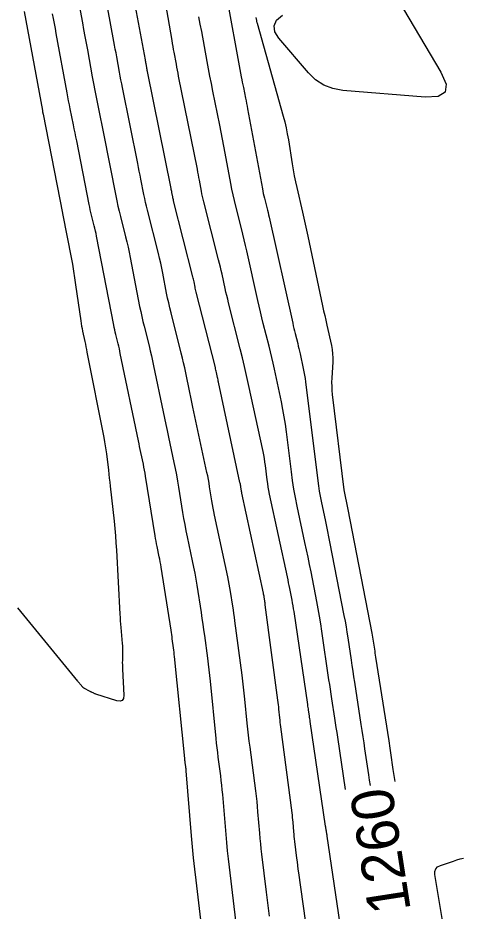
# Model space of a CAD drawing. Extents: x 658976 to 668726, y 639543 to 647196.
# Drawn here: x 661716.9 to 661779.9, y 642247.3 to 642373.8 of the extents above; entities that cross this region are included whole.
import ezdxf

# ---------------------------------------------------------------- set-up
doc = ezdxf.new("R2010")
doc.units = 0
for name, color, linetype in [('Ex_Contour Labels', 7, 'Continuous'), ('Ex_Major Contours', 7, 'Continuous'), ('Ex_Minor Contours', 7, 'Continuous')]:
    doc.layers.add(name, color=color, linetype=linetype)

msp = doc.modelspace()

# ---------------------------------------------------------------- linework, layer by layer
at = {"layer": 'Ex_Major Contours'}
for points in [[(661724.67, 642380.36), (661726.01, 642373.05), (661726.18, 642372.1), (661726.36, 642371.14), (661726.54, 642370.19), (661726.71, 642369.23), (661727.41, 642365.41), (661727.59, 642364.46), (661727.77, 642363.5), (661727.96, 642362.55), (661728.15, 642361.6), (661729.14, 642356.68), (661729.33, 642355.72), (661729.52, 642354.77), (661729.71, 642353.81), (661729.9, 642352.85), (661730.74, 642348.58), (661730.89, 642347.85), (661731.04, 642347.12), (661731.21, 642346.39), (661731.39, 642345.66), (661732.13, 642342.76), (661732.31, 642342.04), (661732.47, 642341.31), (661732.63, 642340.58), (661732.78, 642339.85), (661734.11, 642332.91), (661734.26, 642332.21), (661734.41, 642331.5), (661734.57, 642330.8), (661734.74, 642330.11), (661735.45, 642327.32), (661735.62, 642326.62), (661735.79, 642325.92), (661735.94, 642325.22), (661736.09, 642324.51), (661737.44, 642318), (661737.63, 642317.11), (661737.81, 642316.22), (661738, 642315.33), (661738.19, 642314.43), (661738.97, 642310.83), (661739.15, 642309.95), (661739.32, 642309.08), (661739.48, 642308.2), (661739.62, 642307.32), (661740.19, 642303.75), (661740.33, 642302.89), (661740.49, 642302.03), (661740.65, 642301.17), (661740.83, 642300.31), (661741.57, 642296.89), (661741.74, 642296.03), (661741.91, 642295.18), (661742.06, 642294.31), (661742.2, 642293.45), (661742.81, 642289.57), (661742.93, 642288.76), (661743.05, 642287.96), (661743.17, 642287.15), (661743.28, 642286.34), (661743.7, 642283.11), (661743.81, 642282.3), (661743.91, 642281.49), (661744, 642280.68), (661744.08, 642279.87), (661744.9, 642271.76), (661744.96, 642271.1), (661745.04, 642270.44), (661745.12, 642269.78), (661745.2, 642269.12), (661745.54, 642266.48), (661745.63, 642265.82), (661745.7, 642265.16), (661745.77, 642264.5), (661745.83, 642263.84), (661746.3, 642258.19), (661746.4, 642257.02), (661746.51, 642255.86), (661746.63, 642254.7), (661746.77, 642253.54), (661748, 642243.22)], [(661746.26, 642377.64), (661748.51, 642365.39), (661748.58, 642365.01), (661748.65, 642364.64), (661748.73, 642364.26), (661748.8, 642363.88), (661749.1, 642362.38), (661749.18, 642362.01), (661749.25, 642361.63), (661749.32, 642361.26), (661749.39, 642360.88), (661751.49, 642349.58), (661751.55, 642349.24), (661751.62, 642348.91), (661751.7, 642348.57), (661751.78, 642348.24), (661752.12, 642346.9), (661752.21, 642346.56), (661752.29, 642346.23), (661752.36, 642345.89), (661752.44, 642345.56), (661755.78, 642330.54), (661755.87, 642330.17), (661755.95, 642329.81), (661756.04, 642329.45), (661756.13, 642329.09), (661756.49, 642327.66), (661756.58, 642327.3), (661756.67, 642326.94), (661756.75, 642326.57), (661756.83, 642326.21), (661757.28, 642324.14), (661757.37, 642323.67), (661757.46, 642323.2), (661757.53, 642322.73), (661757.59, 642322.26), (661759.32, 642308.23), (661759.42, 642307.5), (661759.53, 642306.78), (661759.66, 642306.06), (661759.81, 642305.34), (661760.42, 642302.47), (661760.58, 642301.75), (661760.73, 642301.04), (661760.87, 642300.32), (661761.01, 642299.6), (661763.04, 642289.15), (661763.19, 642288.36), (661763.33, 642287.58), (661763.46, 642286.79), (661763.58, 642286.01), (661764.04, 642282.86), (661764.16, 642282.07), (661764.28, 642281.28), (661764.4, 642280.49), (661764.52, 642279.71), (661765.45, 642273.74), (661765.58, 642272.88), (661765.72, 642272.01), (661765.84, 642271.15), (661765.97, 642270.29), (661766.51, 642266.6), (661766.62, 642265.86), (661766.73, 642265.11), (661766.74, 642265.1)]]:
    msp.add_lwpolyline(points, dxfattribs=at)
at = {"layer": 'Ex_Minor Contours'}
for points in [[(661752.5, 642246.59), (661752.35, 642247.73), (661752.2, 642248.87), (661752.07, 642250.01), (661751.43, 642255.37), (661751.34, 642256.12), (661751.26, 642256.87), (661751.19, 642257.62), (661751.12, 642258.37), (661750.87, 642261.37), (661750.81, 642262.11), (661750.73, 642262.86), (661750.65, 642263.61), (661750.55, 642264.36), (661749.75, 642270.55), (661749.64, 642271.39), (661749.54, 642272.24), (661749.44, 642273.08), (661749.36, 642273.93), (661749.02, 642277.32), (661748.93, 642278.17), (661748.83, 642279.01), (661748.73, 642279.86), (661748.62, 642280.7), (661747.6, 642288.41), (661747.53, 642288.93), (661747.46, 642289.45), (661747.38, 642289.97), (661747.3, 642290.49), (661746.98, 642292.57), (661746.89, 642293.09), (661746.8, 642293.61), (661746.7, 642294.12), (661746.59, 642294.64), (661744.72, 642303.37), (661744.61, 642303.87), (661744.52, 642304.37), (661744.43, 642304.88), (661744.34, 642305.38), (661744.02, 642307.4), (661743.94, 642307.91), (661743.85, 642308.41), (661743.75, 642308.92), (661743.65, 642309.42), (661741.8, 642317.98), (661741.66, 642318.67), (661741.51, 642319.37), (661741.36, 642320.06), (661741.22, 642320.75), (661740.65, 642323.53), (661740.5, 642324.22), (661740.34, 642324.91), (661740.18, 642325.6), (661740.01, 642326.29), (661738.56, 642332.01), (661738.39, 642332.7), (661738.23, 642333.4), (661738.08, 642334.1), (661737.93, 642334.81), (661737.39, 642337.62), (661737.25, 642338.33), (661737.1, 642339.03), (661736.94, 642339.73), (661736.77, 642340.42), (661735.22, 642346.54), (661735.08, 642347.09), (661734.95, 642347.64), (661734.83, 642348.19), (661734.72, 642348.74), (661734.29, 642350.94), (661734.18, 642351.5), (661734.07, 642352.05), (661733.96, 642352.6), (661733.85, 642353.15), (661731.69, 642363.88), (661731.58, 642364.42), (661731.47, 642364.97), (661731.37, 642365.51), (661731.27, 642366.06), (661730.87, 642368.25), (661730.77, 642368.79), (661730.67, 642369.34), (661730.56, 642369.89), (661730.46, 642370.43), (661727.83, 642384.83)], [(661763.91, 642235.92), (661760.67, 642257.95), (661760.66, 642258.03), (661760.64, 642258.1), (661760.63, 642258.18), (661760.62, 642258.26), (661760.56, 642258.61), (661760.55, 642258.67), (661760.54, 642258.73), (661760.53, 642258.8), (661760.52, 642258.86), (661760.48, 642259.12), (661760.47, 642259.18), (661760.46, 642259.24), (661760.45, 642259.31), (661760.44, 642259.37), (661758.27, 642274.16), (661758.24, 642274.36), (661758.21, 642274.56), (661758.18, 642274.76), (661758.15, 642274.96), (661758.03, 642275.75), (661758, 642275.95), (661757.97, 642276.15), (661757.94, 642276.35), (661757.91, 642276.55), (661755.97, 642289.71), (661755.91, 642290.12), (661755.84, 642290.53), (661755.77, 642290.94), (661755.69, 642291.35), (661755.37, 642292.98), (661755.29, 642293.39), (661755.21, 642293.8), (661755.12, 642294.21), (661755.04, 642294.62), (661752.51, 642306.34), (661752.41, 642306.84), (661752.32, 642307.34), (661752.24, 642307.84), (661752.17, 642308.35), (661751.92, 642310.38), (661751.85, 642310.88), (661751.78, 642311.39), (661751.68, 642311.89), (661751.58, 642312.39), (661749.54, 642321.88), (661749.26, 642323.14), (661748.97, 642324.4), (661748.67, 642325.66), (661748.36, 642326.92), (661746.71, 642333.44), (661746.58, 642333.94), (661746.46, 642334.45), (661746.34, 642334.95), (661746.23, 642335.45), (661745.78, 642337.47), (661745.66, 642337.98), (661745.54, 642338.48), (661745.42, 642338.98), (661745.3, 642339.49), (661743.21, 642347.72), (661743.11, 642348.1), (661743.03, 642348.48), (661742.94, 642348.87), (661742.87, 642349.25), (661742.59, 642350.79), (661742.51, 642351.17), (661742.44, 642351.56), (661742.36, 642351.94), (661742.29, 642352.33), (661739.63, 642365.52), (661739.55, 642365.94), (661739.47, 642366.36), (661739.39, 642366.78), (661739.31, 642367.2), (661739, 642368.88), (661738.93, 642369.3), (661738.85, 642369.72), (661738.78, 642370.14), (661738.7, 642370.56), (661736.36, 642384.14)], [(661758.89, 642236.87), (661756.64, 642252.75), (661756.57, 642253.26), (661756.5, 642253.78), (661756.44, 642254.29), (661756.37, 642254.8), (661756.09, 642257.2), (661756.05, 642257.54), (661756.01, 642257.88), (661755.98, 642258.21), (661755.95, 642258.55), (661755.84, 642259.89), (661755.81, 642260.23), (661755.77, 642260.57), (661755.74, 642260.9), (661755.69, 642261.24), (661754.11, 642273.41), (661754.07, 642273.72), (661754.03, 642274.03), (661753.99, 642274.35), (661753.96, 642274.66), (661753.84, 642275.91), (661753.8, 642276.22), (661753.77, 642276.54), (661753.73, 642276.85), (661753.69, 642277.16), (661751.9, 642290.67), (661751.89, 642290.81), (661751.87, 642290.94), (661751.85, 642291.08), (661751.82, 642291.22), (661751.74, 642291.76), (661751.72, 642291.9), (661751.69, 642292.04), (661751.67, 642292.17), (661751.64, 642292.31), (661748.6, 642306.46), (661748.57, 642306.58), (661748.55, 642306.71), (661748.52, 642306.84), (661748.5, 642306.97), (661748.42, 642307.49), (661748.4, 642307.62), (661748.38, 642307.75), (661748.35, 642307.88), (661748.32, 642308.01), (661745.28, 642322.17), (661745.24, 642322.34), (661745.21, 642322.52), (661745.17, 642322.69), (661745.13, 642322.86), (661744.99, 642323.56), (661744.95, 642323.73), (661744.91, 642323.9), (661744.87, 642324.07), (661744.83, 642324.25), (661742.12, 642334.94), (661742.07, 642335.12), (661742.03, 642335.3), (661741.99, 642335.48), (661741.96, 642335.66), (661741.82, 642336.39), (661741.78, 642336.57), (661741.74, 642336.75), (661741.7, 642336.93), (661741.65, 642337.11), (661738.93, 642347.87), (661738.89, 642348.01), (661738.86, 642348.16), (661738.83, 642348.3), (661738.8, 642348.45), (661738.68, 642349.04), (661738.65, 642349.18), (661738.62, 642349.33), (661738.59, 642349.48), (661738.56, 642349.62), (661735.23, 642366.16), (661735.2, 642366.3), (661735.17, 642366.44), (661735.15, 642366.57), (661735.12, 642366.71), (661735.02, 642367.26), (661735, 642367.4), (661734.97, 642367.53), (661734.95, 642367.67), (661734.92, 642367.81), (661732.97, 642378.45)], [(661770.72, 642376.27), (661776.76, 642366.07), (661777.49, 642364.39), (661777.36, 642363.24), (661776.38, 642362.63), (661774.55, 642362.54), (661762.89, 642363.49), (661761.47, 642363.74), (661760.19, 642364.24), (661759.03, 642364.99), (661758, 642365.99), (661753.84, 642370.88), (661753.27, 642371.79), (661753.16, 642372.64), (661753.51, 642373.42), (661754.33, 642374.13)], [(661717.76, 642374.68), (661720.34, 642360.66), (661720.35, 642360.61), (661720.35, 642360.57), (661720.36, 642360.52), (661720.37, 642360.48), (661720.41, 642360.3), (661720.42, 642360.25), (661720.43, 642360.21), (661720.44, 642360.16), (661720.44, 642360.12), (661723.19, 642346.11), (661723.19, 642346.09), (661723.2, 642346.07), (661723.2, 642346.04), (661723.21, 642346.02), (661723.23, 642345.93), (661723.24, 642345.9), (661723.24, 642345.88), (661723.25, 642345.86), (661723.25, 642345.83), (661724.41, 642339.84), (661724.59, 642338.88), (661724.76, 642337.91), (661724.91, 642336.94), (661725.05, 642335.97), (661725.78, 642330.88), (661725.83, 642330.51), (661725.89, 642330.14), (661725.96, 642329.77), (661726.04, 642329.4), (661726.35, 642327.93), (661726.43, 642327.56), (661726.51, 642327.2), (661726.58, 642326.83), (661726.65, 642326.46), (661729.03, 642314.34), (661729.14, 642313.77), (661729.23, 642313.2), (661729.32, 642312.63), (661729.4, 642312.06), (661729.69, 642309.76), (661729.76, 642309.19), (661729.82, 642308.61), (661729.89, 642308.04), (661729.95, 642307.46), (661730.49, 642302.5), (661730.59, 642301.48), (661730.68, 642300.46), (661730.76, 642299.44), (661730.82, 642298.41), (661731.32, 642289.36), (661731.35, 642288.88), (661731.38, 642288.4), (661731.42, 642287.93), (661731.46, 642287.45), (661731.66, 642285.18), (661731.69, 642284.88), (661731.7, 642284.59), (661731.71, 642284.29), (661731.7, 642283.99), (661731.67, 642282.79), (661731.66, 642282.49), (661731.67, 642282.19), (661731.67, 642281.89), (661731.68, 642281.59), (661731.88, 642277.87), (661731.84, 642277.41), (661731.66, 642277.13), (661731.34, 642277.03), (661730.89, 642277.1), (661727.92, 642278.04), (661727.84, 642278.07), (661727.76, 642278.1), (661727.69, 642278.13), (661727.61, 642278.16), (661727.32, 642278.31), (661727.24, 642278.34), (661727.17, 642278.38), (661727.1, 642278.42), (661727.02, 642278.45), (661726.29, 642278.82), (661726.28, 642278.83), (661726.26, 642278.84), (661726.24, 642278.86), (661726.23, 642278.87), (661726.16, 642278.93), (661726.15, 642278.94), (661726.13, 642278.95), (661726.12, 642278.97), (661726.11, 642278.98), (661725.66, 642279.51), (661725.58, 642279.6), (661725.5, 642279.69), (661725.42, 642279.78), (661725.34, 642279.88), (661716.87, 642290.25)], [(661744.02, 642235.67), (661742.11, 642251.71), (661741.93, 642253.28), (661741.76, 642254.85), (661741.61, 642256.43), (661741.47, 642258), (661740.71, 642267.17), (661740.69, 642267.31), (661740.68, 642267.46), (661740.66, 642267.61), (661740.65, 642267.76), (661740.57, 642268.34), (661740.55, 642268.49), (661740.53, 642268.64), (661740.52, 642268.78), (661740.5, 642268.93), (661739.05, 642283.35), (661739.02, 642283.66), (661738.99, 642283.97), (661738.95, 642284.28), (661738.91, 642284.6), (661738.74, 642285.84), (661738.7, 642286.15), (661738.66, 642286.46), (661738.61, 642286.78), (661738.56, 642287.09), (661737.17, 642296.01), (661737.11, 642296.38), (661737.04, 642296.75), (661736.97, 642297.12), (661736.89, 642297.48), (661736.58, 642298.95), (661736.5, 642299.32), (661736.43, 642299.68), (661736.37, 642300.05), (661736.3, 642300.42), (661734.96, 642308.91), (661734.89, 642309.33), (661734.81, 642309.75), (661734.73, 642310.16), (661734.65, 642310.58), (661734.29, 642312.24), (661734.2, 642312.65), (661734.11, 642313.07), (661734.03, 642313.48), (661733.94, 642313.9), (661731.38, 642326.26), (661731.31, 642326.6), (661731.24, 642326.93), (661731.16, 642327.27), (661731.08, 642327.6), (661730.74, 642328.93), (661730.65, 642329.27), (661730.58, 642329.6), (661730.5, 642329.94), (661730.44, 642330.28), (661728.02, 642342.84), (661727.94, 642343.22), (661727.86, 642343.59), (661727.77, 642343.97), (661727.68, 642344.34), (661727.3, 642345.84), (661727.21, 642346.22), (661727.12, 642346.59), (661727.04, 642346.97), (661726.96, 642347.35), (661725.2, 642356.35), (661725.09, 642356.92), (661724.97, 642357.49), (661724.86, 642358.05), (661724.75, 642358.62), (661724.29, 642360.9), (661724.17, 642361.46), (661724.06, 642362.03), (661723.95, 642362.6), (661723.85, 642363.17), (661722.31, 642371.55), (661722.18, 642372.25), (661722.05, 642372.95), (661721.93, 642373.65), (661721.8, 642374.35)], [(661763.25, 642264.56), (661762.17, 642271.93), (661762.07, 642272.61), (661761.96, 642273.29), (661761.86, 642273.97), (661761.76, 642274.64), (661761.33, 642277.36), (661761.23, 642278.04), (661761.12, 642278.72), (661761.02, 642279.39), (661760.92, 642280.07), (661759.91, 642286.95), (661759.75, 642288), (661759.58, 642289.05), (661759.39, 642290.1), (661759.19, 642291.15), (661758.38, 642295.33), (661758.17, 642296.37), (661757.96, 642297.42), (661757.75, 642298.46), (661757.52, 642299.5), (661756.42, 642304.65), (661756.17, 642305.85), (661755.95, 642307.06), (661755.76, 642308.28), (661755.6, 642309.5), (661754.9, 642315.17), (661754.76, 642316.23), (661754.59, 642317.29), (661754.4, 642318.34), (661754.19, 642319.39), (661753.19, 642324.05), (661753.01, 642324.86), (661752.82, 642325.67), (661752.63, 642326.48), (661752.43, 642327.29), (661751.61, 642330.51), (661751.41, 642331.32), (661751.21, 642332.13), (661751.02, 642332.94), (661750.84, 642333.75), (661749.28, 642340.76), (661749.1, 642341.56), (661748.91, 642342.35), (661748.72, 642343.15), (661748.52, 642343.94), (661747.71, 642347.11), (661747.52, 642347.9), (661747.34, 642348.7), (661747.17, 642349.5), (661747.01, 642350.3), (661746.21, 642354.62), (661746.03, 642355.61), (661745.84, 642356.59), (661745.65, 642357.58), (661745.45, 642358.57), (661744.48, 642363.4), (661744.27, 642364.45), (661744.07, 642365.5), (661743.87, 642366.55), (661743.67, 642367.6), (661742.9, 642371.81), (661742.7, 642372.87), (661742.51, 642373.92)], [(661750.55, 642373.83), (661750.57, 642373.75), (661750.59, 642373.67), (661750.65, 642373.34), (661750.67, 642373.25), (661750.69, 642373.17), (661750.71, 642373.09), (661750.73, 642373.01), (661754.43, 642359.86), (661754.65, 642359.03), (661754.84, 642358.2), (661755.02, 642357.36), (661755.17, 642356.51), (661755.71, 642353.11), (661755.86, 642352.26), (661756.01, 642351.42), (661756.18, 642350.57), (661756.37, 642349.73), (661757.15, 642346.27), (661757.34, 642345.41), (661757.53, 642344.56), (661757.72, 642343.7), (661757.91, 642342.84), (661760.01, 642332.98), (661760.16, 642332.3), (661760.31, 642331.63), (661760.46, 642330.95), (661760.61, 642330.28), (661761.26, 642327.36), (661761.37, 642326.8), (661761.44, 642326.22), (661761.46, 642325.65), (661761.45, 642325.07), (661761.31, 642322.75), (661761.29, 642322.17), (661761.3, 642321.59), (661761.33, 642321.01), (661761.39, 642320.43), (661763.04, 642306.96), (661763.07, 642306.73), (661763.11, 642306.49), (661763.15, 642306.26), (661763.2, 642306.03), (661763.4, 642305.11), (661763.44, 642304.88), (661763.49, 642304.65), (661763.54, 642304.42), (661763.58, 642304.19), (661766.99, 642286.67), (661767.04, 642286.39), (661767.09, 642286.11), (661767.14, 642285.83), (661767.18, 642285.54), (661767.35, 642284.41), (661767.39, 642284.13), (661767.43, 642283.85), (661767.48, 642283.56), (661767.52, 642283.28), (661769.37, 642271.41), (661769.42, 642271.08), (661769.47, 642270.74), (661769.52, 642270.4), (661769.57, 642270.07), (661769.77, 642268.72), (661769.82, 642268.38), (661769.87, 642268.05), (661769.92, 642267.71), (661769.97, 642267.37), (661770.24, 642265.65)], [(661777.04, 642245.69), (661775.92, 642252.5), (661775.91, 642252.94), (661776.03, 642253.3), (661776.29, 642253.58), (661776.69, 642253.78), (661778.54, 642254.41), (661779.01, 642254.56), (661779.48, 642254.71), (661779.95, 642254.84)]]:
    msp.add_lwpolyline(points, dxfattribs=at)

# ---------------------------------------------------------------- texts
at = {"layer": 'Ex_Contour Labels'}
msp.add_text('1260', height=6, rotation=98.85, dxfattribs=at).set_placement((661772.52, 642247.45))

doc.saveas('drawing.dxf')
